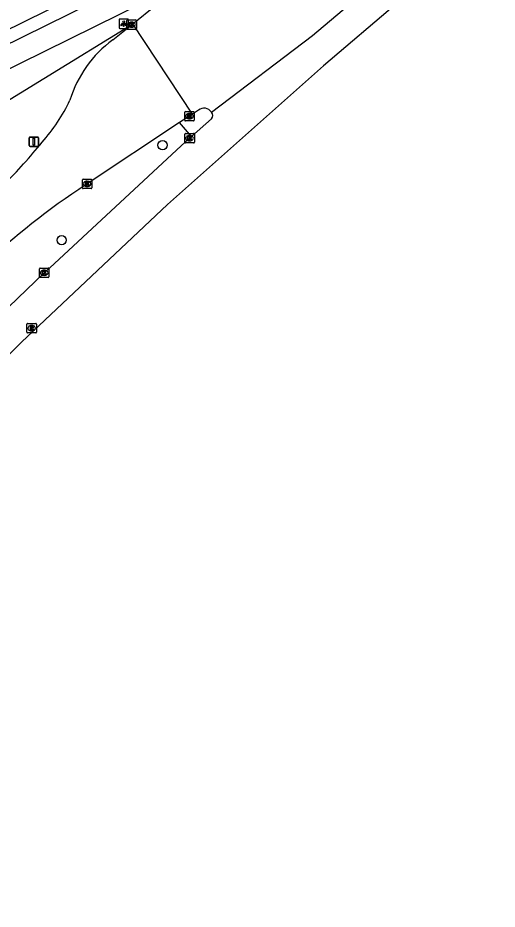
# Model space of a CAD drawing. Extents: x 157321 to 158827, y 386650 to 388532.
# Drawn here: x 158439.5 to 158490.3, y 386897.4 to 386992 of the extents above; entities that cross this region are included whole.
import ezdxf

# ---------------------------------------------------------------- set-up
doc = ezdxf.new("R2010")
doc.units = 0
for name, color, linetype in [('IMGEO_Berm_groen', 7, 'Continuous'), ('IMGEO_Boom', 7, 'Continuous'), ('IMGEO_Fietspad_gesloten', 7, 'Continuous'), ('IMGEO_Kolk', 7, 'Continuous'), ('IMGEO_Lichtpunt', 7, 'Continuous'), ('IMGEO_Rijbaan_lokaal_open', 7, 'Continuous'), ('IMGEO_Rijbaan_regionaal_gesloten', 7, 'Continuous'), ('IMGEO_Rioolput', 7, 'Continuous'), ('IMGEO_Verkeersbordpaal', 7, 'Continuous'), ('IMGEO_Verkeerseiland_open', 7, 'Continuous'), ('IMGEO_Voetpad_open', 7, 'Continuous')]:
    doc.layers.add(name, color=color, linetype=linetype)

msp = doc.modelspace()

# ---------------------------------------------------------------- linework, layer by layer
at = {"layer": 'IMGEO_Berm_groen'}
msp.add_lwpolyline([(158432.84, 386979.734), (158451.716, 386991.337)], dxfattribs=at)
at = {"layer": 'IMGEO_Boom'}
for centre in [(158454.877, 386978.46), (158444.187, 386968.38)]:
    msp.add_circle(centre, 0.489, dxfattribs=at)
at = {"layer": 'IMGEO_Fietspad_gesloten'}
for points in [[(158323.412, 386932.416), (158324.19, 386932.8), (158457.336, 386998.52), (158460.314, 387000), (158484.901, 387012.221)], [(158326.206, 386931.101), (158327.714, 386931.826), (158458.366, 386996.365), (158465.686, 387000), (158486.098, 387010.137)]]:
    msp.add_lwpolyline(points, dxfattribs=at)
at = {"layer": 'IMGEO_Kolk'}
for p, q in [((158451.1, 386990.817), (158451.1, 386991.669)), ((158451.175, 386991.743), (158452.027, 386991.743)), ((158451.588, 386991.523), (158451.613, 386991.523)), ((158452.101, 386991.669), (158452.101, 386990.817)), ((158452.027, 386990.743), (158451.175, 386990.743)), ((158451.611, 386990.963), (158451.586, 386990.963)), ((158457.307, 386982.032), (158458.159, 386982.032)), ((158457.232, 386981.106), (158457.232, 386981.958)), ((158457.743, 386981.252), (158457.718, 386981.252)), ((158457.72, 386981.812), (158457.745, 386981.812)), ((158458.233, 386981.958), (158458.233, 386981.106)), ((158458.159, 386981.032), (158457.307, 386981.032)), ((158457.247, 386978.775), (158457.247, 386979.627)), ((158457.322, 386979.701), (158458.174, 386979.701)), ((158457.735, 386979.481), (158457.76, 386979.481)), ((158458.248, 386979.627), (158458.248, 386978.775)), ((158458.174, 386978.701), (158457.322, 386978.701)), ((158457.758, 386978.921), (158457.733, 386978.921)), ((158446.378, 386973.926), (158446.378, 386974.778)), ((158446.453, 386974.852), (158447.305, 386974.852)), ((158446.866, 386974.632), (158446.891, 386974.632)), ((158447.379, 386974.778), (158447.379, 386973.926)), ((158447.305, 386973.852), (158446.453, 386973.852)), ((158446.889, 386974.072), (158446.864, 386974.072)), ((158441.836, 386964.499), (158441.836, 386965.351)), ((158441.911, 386965.425), (158442.763, 386965.425)), ((158442.324, 386965.205), (158442.349, 386965.205)), ((158442.837, 386965.351), (158442.837, 386964.499)), ((158442.763, 386964.425), (158441.911, 386964.425)), ((158442.347, 386964.645), (158442.322, 386964.645))]:
    msp.add_line(p, q, dxfattribs=at)
for points in [[(158451.1, 386990.817), (158451.1, 386991.669)], [(158451.175, 386991.743), (158452.027, 386991.743)], [(158452.101, 386991.669), (158452.101, 386990.817)], [(158452.027, 386990.743), (158451.175, 386990.743)], [(158451.421, 386991.443), (158451.544, 386991.443), (158451.544, 386991.292), (158451.674, 386991.443), (158451.838, 386991.443), (158451.692, 386991.292), (158451.845, 386991.043), (158451.693, 386991.043), (158451.608, 386991.207), (158451.544, 386991.14), (158451.544, 386991.043), (158451.421, 386991.043), (158451.421, 386991.443)], [(158457.307, 386982.032), (158458.159, 386982.032)], [(158457.232, 386981.106), (158457.232, 386981.958)], [(158457.553, 386981.732), (158457.676, 386981.732), (158457.676, 386981.581), (158457.806, 386981.732), (158457.97, 386981.732), (158457.824, 386981.581), (158457.977, 386981.332), (158457.825, 386981.332), (158457.74, 386981.496), (158457.676, 386981.429), (158457.676, 386981.332), (158457.553, 386981.332), (158457.553, 386981.732)], [(158458.233, 386981.958), (158458.233, 386981.106)], [(158458.159, 386981.032), (158457.307, 386981.032)], [(158457.247, 386978.775), (158457.247, 386979.627)], [(158457.322, 386979.701), (158458.174, 386979.701)], [(158457.568, 386979.401), (158457.691, 386979.401), (158457.691, 386979.25), (158457.821, 386979.401), (158457.985, 386979.401), (158457.839, 386979.25), (158457.992, 386979.001), (158457.84, 386979.001), (158457.755, 386979.165), (158457.691, 386979.098), (158457.691, 386979.001), (158457.568, 386979.001), (158457.568, 386979.401)], [(158458.248, 386979.627), (158458.248, 386978.775)], [(158458.174, 386978.701), (158457.322, 386978.701)], [(158446.378, 386973.926), (158446.378, 386974.778)], [(158446.453, 386974.852), (158447.305, 386974.852)], [(158446.699, 386974.552), (158446.822, 386974.552), (158446.822, 386974.401), (158446.952, 386974.552), (158447.116, 386974.552), (158446.97, 386974.401), (158447.123, 386974.152), (158446.971, 386974.152), (158446.886, 386974.316), (158446.822, 386974.249), (158446.822, 386974.152), (158446.699, 386974.152), (158446.699, 386974.552)], [(158447.379, 386974.778), (158447.379, 386973.926)], [(158447.305, 386973.852), (158446.453, 386973.852)], [(158441.836, 386964.499), (158441.836, 386965.351)], [(158441.911, 386965.425), (158442.763, 386965.425)], [(158442.157, 386965.125), (158442.28, 386965.125), (158442.28, 386964.974), (158442.41, 386965.125), (158442.574, 386965.125), (158442.428, 386964.974), (158442.581, 386964.725), (158442.429, 386964.725), (158442.344, 386964.889), (158442.28, 386964.822), (158442.28, 386964.725), (158442.157, 386964.725), (158442.157, 386965.125)], [(158442.837, 386965.351), (158442.837, 386964.499)], [(158442.763, 386964.425), (158441.911, 386964.425)]]:
    msp.add_lwpolyline(points, dxfattribs=at)
for centre, start, end in [((158451.177, 386991.667), 91.55205, 178.44795), ((158451.177, 386991.667), 91.55205, 178.44795), ((158452.025, 386991.667), 1.55205, 88.44795), ((158452.025, 386991.667), 1.55205, 88.44795), ((158451.177, 386990.819), 181.55205, 268.44795), ((158451.177, 386990.819), 181.55205, 268.44795), ((158452.025, 386990.819), 271.55205, 358.44795), ((158452.025, 386990.819), 271.55205, 358.44795), ((158457.309, 386981.956), 91.55205, 178.44795), ((158457.309, 386981.956), 91.55205, 178.44795), ((158458.157, 386981.956), 1.55205, 88.44795), ((158458.157, 386981.956), 1.55205, 88.44795), ((158457.309, 386981.108), 181.55205, 268.44795), ((158457.309, 386981.108), 181.55205, 268.44795), ((158458.157, 386981.108), 271.55205, 358.44795), ((158458.157, 386981.108), 271.55205, 358.44795), ((158457.324, 386979.625), 91.55205, 178.44795), ((158457.324, 386979.625), 91.55205, 178.44795), ((158458.172, 386979.625), 1.55205, 88.44795), ((158458.172, 386979.625), 1.55205, 88.44795), ((158457.324, 386978.777), 181.55205, 268.44795), ((158457.324, 386978.777), 181.55205, 268.44795), ((158458.172, 386978.777), 271.55205, 358.44795), ((158458.172, 386978.777), 271.55205, 358.44795), ((158446.455, 386974.776), 91.55205, 178.44795), ((158446.455, 386974.776), 91.55205, 178.44795), ((158447.303, 386974.776), 1.55205, 88.44795), ((158447.303, 386974.776), 1.55205, 88.44795), ((158446.455, 386973.928), 181.55205, 268.44795), ((158446.455, 386973.928), 181.55205, 268.44795), ((158447.303, 386973.928), 271.55205, 358.44795), ((158447.303, 386973.928), 271.55205, 358.44795), ((158441.913, 386965.349), 91.55205, 178.44795), ((158441.913, 386965.349), 91.55205, 178.44795), ((158442.761, 386965.349), 1.55205, 88.44795), ((158442.761, 386965.349), 1.55205, 88.44795), ((158441.913, 386964.501), 181.55205, 268.44795), ((158441.913, 386964.501), 181.55205, 268.44795), ((158442.761, 386964.501), 271.55205, 358.44795), ((158442.761, 386964.501), 271.55205, 358.44795)]:
    msp.add_arc(centre, 0.0765, start, end, dxfattribs=at)
for centre, major_axis, ratio, start_param, end_param in [((158451.587, 386991.243), (-0.387, 0.002), 0.722429, 4.712389, 7.853982), ((158451.612, 386991.243), (-0.39, 0.002), 0.717154, 1.570796, 4.712389), ((158457.719, 386981.532), (-0.387, 0.002), 0.722429, 4.712389, 7.853982), ((158457.744, 386981.532), (-0.39, 0.002), 0.717154, 1.570796, 4.712389), ((158457.734, 386979.201), (-0.387, 0.002), 0.722429, 4.712389, 7.853982), ((158457.759, 386979.201), (-0.39, 0.002), 0.717154, 1.570796, 4.712389), ((158446.865, 386974.352), (-0.387, 0.002), 0.722429, 4.712389, 7.853982), ((158446.89, 386974.352), (-0.39, 0.002), 0.717154, 1.570796, 4.712389), ((158442.323, 386964.925), (-0.387, 0.002), 0.722429, 4.712389, 7.853982), ((158442.348, 386964.925), (-0.39, 0.002), 0.717154, 1.570796, 4.712389)]:
    msp.add_ellipse(centre, major_axis=major_axis, ratio=ratio, start_param=start_param, end_param=end_param, dxfattribs=at)
at = {"layer": 'IMGEO_Lichtpunt'}
for p, q in [((158450.264, 386991.739), (158450.264, 386990.932)), ((158450.264, 386991.739), (158450.264, 386990.932)), ((158451.166, 386991.834), (158450.358, 386991.834)), ((158451.166, 386991.834), (158450.358, 386991.834)), ((158451.26, 386990.932), (158451.26, 386991.739)), ((158451.26, 386990.932), (158451.26, 386991.739)), ((158450.358, 386990.838), (158451.166, 386990.838)), ((158450.358, 386990.838), (158451.166, 386990.838))]:
    msp.add_line(p, q, dxfattribs=at)
for points in [[(158450.638, 386991.403), (158450.677, 386991.375), (158450.489, 386991.113), (158450.451, 386991.14), (158450.638, 386991.403)], [(158450.74, 386991.355), (158450.787, 386991.355), (158450.787, 386991.033), (158450.74, 386991.033), (158450.74, 386991.355)], [(158450.85, 386991.375), (158450.888, 386991.402), (158451.075, 386991.14), (158451.036, 386991.112), (158450.85, 386991.375)]]:
    msp.add_lwpolyline(points, dxfattribs=at)
msp.add_circle((158450.763, 386991.537), 0.0994, dxfattribs=at)
for centre, start, end in [((158450.358, 386991.739), 90, 180), ((158450.358, 386991.739), 90, 180), ((158451.166, 386991.739), 0, 90), ((158451.166, 386991.739), 0, 90), ((158450.358, 386990.932), 180, 270), ((158450.358, 386990.932), 180, 270), ((158451.166, 386990.932), 270, 0), ((158451.166, 386990.932), 270, 360)]:
    msp.add_arc(centre, 0.0946, start, end, dxfattribs=at)
at = {"layer": 'IMGEO_Rijbaan_lokaal_open'}
for points in [[(158449.594, 386989.631), (158451.716, 386991.337)], [(158458.038, 386981.737), (158457.733, 386981.533), (158456.692, 386980.854)], [(158456.692, 386980.854), (158446.879, 386974.353), (158446.72, 386974.246)]]:
    msp.add_lwpolyline(points, dxfattribs=at)
for centre, radius, start, end in [((158457.116, 386979.508), 12.612, 126.6133, 162.81449), ((158428.402, 386991.086), 18.422, 318.04945, 334.7721), ((158405.277, 387007.895), 46.95, 314.2812, 321.66122), ((158490.39, 386907.672), 79.619, 123.26364, 133.36262)]:
    msp.add_arc(centre, radius, start, end, dxfattribs=at)
at = {"layer": 'IMGEO_Rijbaan_regionaal_gesloten'}
for points in [[(158629.469, 387093.859), (158614.818, 387085.033), (158587.005, 387068.277), (158563.178, 387053.558), (158547.159, 387043.294), (158531.195, 387032.604), (158517.446, 387022.831), (158512.534, 387019.237), (158490.392, 387002.237), (158479.748, 386993.532), (158471.946, 386986.872), (158455.41, 386972.175), (158439.92, 386957.561), (158425.381, 386943.078), (158407.566, 386925.333), (158390.632, 386908.714), (158379.171, 386897.42)], [(158460.064, 386981.968), (158470.754, 386990.098), (158481.561, 386999.215), (158492.679, 387008.132), (158504.909, 387017.582), (158510.284, 387022.12)], [(158451.716, 386991.337), (158454.179, 386993.299)], [(158458.038, 386981.737), (158451.716, 386991.337)], [(158458.692, 386982.173), (158458.038, 386981.737)], [(158457.955, 386979.362), (158460.058, 386981.249)], [(158438.576, 386961.299), (158442.338, 386964.923), (158442.922, 386965.435), (158456.859, 386978.385), (158457.749, 386979.2), (158457.955, 386979.362)]]:
    msp.add_lwpolyline(points, dxfattribs=at)
for centre, radius, start, end in [((158459.283, 386981.432), 0.948, 34.46299, 128.54083), ((158459.666, 386981.612), 0.534, 317.24326, 41.8005)]:
    msp.add_arc(centre, radius, start, end, dxfattribs=at)
at = {"layer": 'IMGEO_Rioolput'}
for p, q in [((158440.504, 386958.621), (158440.504, 386959.473)), ((158440.579, 386959.547), (158441.431, 386959.547)), ((158440.992, 386959.327), (158441.017, 386959.327)), ((158441.505, 386959.473), (158441.505, 386958.621)), ((158441.431, 386958.547), (158440.579, 386958.547)), ((158441.015, 386958.767), (158440.99, 386958.767))]:
    msp.add_line(p, q, dxfattribs=at)
for points in [[(158440.504, 386958.621), (158440.504, 386959.473)], [(158440.579, 386959.547), (158441.431, 386959.547)], [(158441.505, 386959.473), (158441.505, 386958.621)], [(158441.431, 386958.547), (158440.579, 386958.547)], [(158441.093, 386959.245), (158440.841, 386959.247), (158440.841, 386958.847)], [(158440.841, 386958.847), (158440.965, 386958.847), (158440.965, 386959.009), (158440.976, 386959.009)], [(158441.019, 386959.166), (158440.965, 386959.166), (158440.965, 386959.085)], [(158440.965, 386959.085), (158441.017, 386959.085)], [(158441.023, 386958.98), (158441.094, 386958.847), (158441.234, 386958.847), (158441.169, 386958.973)]]:
    msp.add_lwpolyline(points, dxfattribs=at)
for centre, radius, start, end in [((158440.581, 386959.471), 0.0765, 91.55205, 178.44795), ((158440.581, 386959.471), 0.0765, 91.55205, 178.44795), ((158441.429, 386959.471), 0.0765, 1.55205, 88.44795), ((158441.429, 386959.471), 0.0765, 1.55205, 88.44795), ((158440.581, 386958.623), 0.0765, 181.55205, 268.44795), ((158440.581, 386958.623), 0.0765, 181.55205, 268.44795), ((158440.975, 386958.956), 0.0533, 26.02933, 88.69889), ((158441.001, 386959.274), 0.19, 274.7715, 282.96867), ((158441.025, 386959.07), 0.0964, 77.00612, 93.18647), ((158441.039, 386959.127), 0.0378, 276.66336, 79.67722), ((158441.092, 386959.135), 0.109, 350.36119, 89.41601), ((158441.09, 386959.135), 0.112, 277.58423, 350.98172), ((158441.074, 386958.92), 0.108, 29.51342, 73.79051), ((158441.429, 386958.623), 0.0765, 271.55205, 358.44795), ((158441.429, 386958.623), 0.0765, 271.55205, 358.44795)]:
    msp.add_arc(centre, radius, start, end, dxfattribs=at)
for centre, major_axis, ratio, start_param, end_param in [((158440.991, 386959.047), (-0.387, 0.002), 0.722429, 4.712389, 7.853982), ((158441.016, 386959.047), (-0.39, 0.002), 0.717154, 1.570796, 4.712389)]:
    msp.add_ellipse(centre, major_axis=major_axis, ratio=ratio, start_param=start_param, end_param=end_param, dxfattribs=at)
at = {"layer": 'IMGEO_Verkeersbordpaal'}
for p, q in [((158440.749, 386978.422), (158440.749, 386979.222)), ((158440.749, 386979.222), (158440.749, 386978.422)), ((158440.849, 386979.322), (158441.639, 386979.322)), ((158441.639, 386979.322), (158440.849, 386979.322)), ((158441.739, 386979.222), (158441.739, 386978.422)), ((158441.739, 386978.422), (158441.739, 386979.222)), ((158441.639, 386978.322), (158440.849, 386978.322)), ((158440.849, 386978.322), (158441.639, 386978.322))]:
    msp.add_line(p, q, dxfattribs=at)
msp.add_lwpolyline([(158441.169, 386979.197), (158441.319, 386979.197), (158441.319, 386978.447), (158441.169, 386978.447), (158441.169, 386979.197)], dxfattribs=at)
for centre, start, end in [((158440.849, 386979.222), 90, 180), ((158440.849, 386979.222), 90, 180), ((158441.639, 386979.222), 0, 90), ((158441.639, 386979.222), 360, 90), ((158440.849, 386978.422), 180, 270), ((158440.849, 386978.422), 180, 270), ((158441.639, 386978.422), 270, 0), ((158441.639, 386978.422), 270, 0)]:
    msp.add_arc(centre, 0.1, start, end, dxfattribs=at)
at = {"layer": 'IMGEO_Verkeerseiland_open'}
msp.add_lwpolyline([(158457.955, 386979.362), (158456.692, 386980.854)], dxfattribs=at)
at = {"layer": 'IMGEO_Voetpad_open'}
msp.add_lwpolyline([(158484.31, 387013.395), (158457.303, 387000), (158456.763, 386999.732), (158324.179, 386934.371)], dxfattribs=at)

doc.saveas('drawing.dxf')
